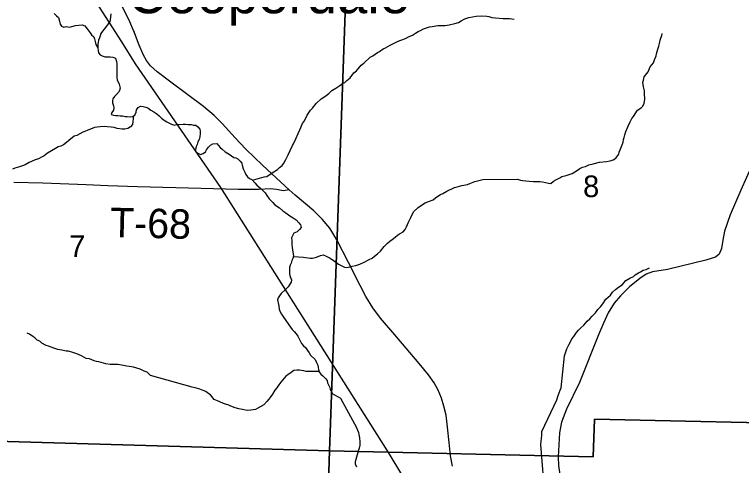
# Model space of a CAD drawing. Extents: x 0 to 34, y 0 to 22.
# Drawn here: x 3.454 to 4.859, y 19.347 to 20.219 of the extents above; entities that cross this region are included whole.
import ezdxf

# ---------------------------------------------------------------- set-up
doc = ezdxf.new("R2010")
doc.units = 0
for name, color, linetype in [('GM_X_Corporation', 7, 'Continuous'), ('GM_X_Minor_River', 7, 'Continuous'), ('GM_X_Rail_Line', 7, 'Continuous'), ('GM_X_Section_Text', 7, 'Continuous'), ('GM_X_State_Route', 7, 'Continuous'), ('GM_X_Township_Road', 7, 'Continuous'), ('GM_X_Township_Road_Text', 7, 'Continuous'), ('GM_X_Unincorporated_Text', 7, 'Continuous')]:
    doc.layers.add(name, color=color, linetype=linetype)

msp = doc.modelspace()

# ---------------------------------------------------------------- linework, layer by layer
at = {"layer": 'GM_X_Corporation'}
for points in [[(4.0987, 20.3855), (4.6031, 20.3739), (4.6046, 20.4596), (5.0677, 20.4508), (5.0447, 19.4257), (4.5747, 19.4359), (4.5724, 19.3635), (4.0627, 19.3751)], [(3.1077, 20.4159), (4.0987, 20.3855), (4.0627, 19.3751), (3.063, 19.4039)], [(5.0447, 19.4257), (5.0167, 18.3983), (4.5438, 18.4054), (4.5458, 18.4688), (4.5582, 18.8561), (4.2447, 18.8641), (4.0466, 18.8695), (4.0627, 19.3751), (4.5724, 19.3635), (4.5747, 19.4359)], [(3.063, 19.4039), (4.0627, 19.3751), (4.0466, 18.8695), (3.9533, 18.8722), (3.6794, 18.8799), (3.3857, 18.8878), (3.0828, 18.8971), (3.0465, 18.8987)]]:
    msp.add_lwpolyline(points, close=True, dxfattribs=at)
at = {"layer": 'GM_X_Minor_River'}
for points in [[(3.5308, 20.221), (3.5353, 20.2164), (3.5391, 20.2134), (3.541, 20.2058), (3.5422, 20.2005), (3.5445, 20.1967), (3.549, 20.1944), (3.5539, 20.1956), (3.5604, 20.1948), (3.5649, 20.1956), (3.5717, 20.1975), (3.5846, 20.1987), (3.5896, 20.1968), (3.596, 20.1885), (3.5998, 20.1835), (3.6029, 20.1797), (3.607, 20.176), (3.6082, 20.1718), (3.6097, 20.1665), (3.6113, 20.1608), (3.615, 20.1546)], [(3.6399, 20.2204), (3.6388, 20.209), (3.638, 20.2052), (3.635, 20.201), (3.632, 20.1965), (3.6271, 20.1904), (3.6241, 20.1866), (3.621, 20.182), (3.6195, 20.1775), (3.618, 20.1737), (3.6165, 20.1691), (3.6154, 20.1653), (3.6147, 20.1608), (3.6151, 20.1532), (3.6155, 20.1494), (3.6162, 20.1449), (3.6193, 20.1411), (3.6234, 20.1388), (3.6291, 20.1373), (3.639, 20.1373), (3.6439, 20.1362), (3.6488, 20.1347), (3.6511, 20.1278), (3.6515, 20.124), (3.6516, 20.0967), (3.6524, 20.0926), (3.6562, 20.0842), (3.6581, 20.0763), (3.6559, 20.0698), (3.6513, 20.0641), (3.6472, 20.0603), (3.6441, 20.0561), (3.643, 20.0523), (3.643, 20.0481), (3.6449, 20.0421), (3.6461, 20.0383), (3.6453, 20.0341), (3.6419, 20.0296), (3.6408, 20.0258), (3.645, 20.0242), (3.6488, 20.0235), (3.6533, 20.0235), (3.6583, 20.0231), (3.6624, 20.0228), (3.6677, 20.022), (3.6719, 20.0216), (3.6783, 20.0213), (3.6829, 20.022), (3.6874, 20.0258), (3.6889, 20.03), (3.6897, 20.0346), (3.6927, 20.0391), (3.6972, 20.0414), (3.7025, 20.041), (3.7078, 20.0395), (3.7116, 20.0384), (3.7177, 20.0342), (3.7234, 20.0305), (3.7291, 20.0271), (3.7333, 20.0229), (3.7378, 20.0187)], [(3.9139, 19.8983), (3.9363, 19.9053), (3.9416, 19.9056), (3.9541, 19.914), (3.9624, 19.919), (3.9662, 19.9231), (3.9715, 19.9269), (3.9742, 19.9315), (3.9783, 19.9387), (3.9828, 19.9475), (3.987, 19.9558), (3.9911, 19.9653), (3.9934, 19.9691), (3.9975, 19.9786), (4.002, 19.9885), (4.0054, 19.9961), (4.0107, 20.0082), (4.0141, 20.0131), (4.0197, 20.0245), (4.0258, 20.0337), (4.0299, 20.0375), (4.0371, 20.047), (4.0465, 20.0561), (4.0537, 20.0603), (4.0617, 20.0663), (4.067, 20.0717), (4.0749, 20.0762), (4.0825, 20.0816), (4.0881, 20.0854), (4.0923, 20.0873), (4.0964, 20.0911), (4.1025, 20.0964), (4.11, 20.1063), (4.115, 20.1101), (4.1236, 20.1207), (4.1289, 20.1249), (4.1414, 20.1367), (4.1463, 20.1393), (4.1554, 20.1454), (4.1596, 20.1477), (4.1667, 20.1523), (4.1709, 20.1542), (4.18, 20.1595), (4.1849, 20.1622), (4.1955, 20.1675), (4.2008, 20.1694), (4.2095, 20.1725), (4.2152, 20.1759), (4.2231, 20.1789), (4.2288, 20.1827), (4.2341, 20.1862), (4.2383, 20.1881), (4.2443, 20.1911), (4.2557, 20.1953), (4.2613, 20.1961), (4.2719, 20.1976), (4.2795, 20.198), (4.2863, 20.198), (4.2939, 20.1988), (4.3049, 20.2015), (4.3121, 20.2034), (4.317, 20.2068), (4.3242, 20.2106), (4.3321, 20.2133), (4.3465, 20.216), (4.3568, 20.2164), (4.3666, 20.2156), (4.3704, 20.2152), (4.3765, 20.2134), (4.3833, 20.2126), (4.3985, 20.2111), (4.4106, 20.2111), (4.4151, 20.2104), (4.4197, 20.21)], [(4.6721, 20.0546), (4.6717, 20.0667), (4.6713, 20.0716), (4.6694, 20.0792), (4.6686, 20.0876), (4.6694, 20.0921), (4.6708, 20.0986), (4.6784, 20.1081), (4.6825, 20.1176), (4.689, 20.1255), (4.6908, 20.1316), (4.6938, 20.1388), (4.6946, 20.143), (4.6976, 20.1517), (4.6991, 20.1578), (4.7006, 20.1627), (4.7017, 20.1692), (4.7028, 20.173), (4.7051, 20.1783), (4.7058, 20.1821)], [(3.9932, 19.7511), (4.0122, 19.7495), (4.016, 19.7491), (4.0217, 19.7483), (4.0258, 19.7476), (4.03, 19.7476), (4.0376, 19.7499), (4.0455, 19.7529), (4.0505, 19.7541), (4.0565, 19.7518), (4.0637, 19.7477), (4.0725, 19.742), (4.0804, 19.7359), (4.0918, 19.7303), (4.0956, 19.7295), (4.1021, 19.731), (4.1066, 19.7322), (4.1138, 19.7337), (4.1214, 19.736), (4.1297, 19.7398), (4.1395, 19.7451), (4.1452, 19.7478), (4.1494, 19.7512), (4.1554, 19.7558), (4.1611, 19.7615), (4.1686, 19.7702), (4.175, 19.7767), (4.1792, 19.7805), (4.1837, 19.7839), (4.1898, 19.7885), (4.1939, 19.7923), (4.1981, 19.7946), (4.2053, 19.7988), (4.2087, 19.8029), (4.2113, 19.8082), (4.2151, 19.8174), (4.2196, 19.8265), (4.2253, 19.8371), (4.234, 19.8458), (4.2408, 19.8504), (4.2476, 19.8546), (4.2563, 19.8576), (4.2631, 19.8607), (4.268, 19.8649), (4.2771, 19.871), (4.2816, 19.8729), (4.2896, 19.8774), (4.3043, 19.8843), (4.3096, 19.8858), (4.3187, 19.8881), (4.3293, 19.89), (4.3338, 19.8923), (4.3437, 19.8957), (4.349, 19.8973), (4.3588, 19.8999), (4.4263, 19.9004), (4.432, 19.8986), (4.4358, 19.8982), (4.4422, 19.8971), (4.4483, 19.8967), (4.457, 19.8959), (4.4691, 19.896), (4.4744, 19.8956), (4.4801, 19.8937), (4.4858, 19.8926), (4.4903, 19.8922), (4.4956, 19.8968), (4.5013, 19.8998), (4.5077, 19.9029), (4.5119, 19.9055), (4.5202, 19.9078), (4.5316, 19.9113), (4.5422, 19.9181), (4.5467, 19.9212), (4.5516, 19.9234), (4.5573, 19.925), (4.5641, 19.9284), (4.5721, 19.9303), (4.5846, 19.9334), (4.5982, 19.9345), (4.605, 19.9357), (4.6107, 19.9376), (4.616, 19.9414), (4.622, 19.949), (4.6224, 19.9528), (4.6247, 19.957), (4.6284, 19.9672), (4.6303, 19.9721), (4.631, 19.9771), (4.6322, 19.9809), (4.6337, 19.9862), (4.6355, 19.9926), (4.6397, 20.0029), (4.6438, 20.0112), (4.6468, 20.0181), (4.6502, 20.0219), (4.6578, 20.0337), (4.665, 20.0382), (4.6684, 20.042), (4.671, 20.0477), (4.6721, 20.0546)], [(3.684, 20.023), (3.6822, 20.0065), (3.678, 20.0015), (3.6731, 19.9985), (3.6674, 19.9973), (3.6617, 19.997), (3.6523, 19.9988), (3.6462, 20.0003), (3.6405, 20.0011), (3.6337, 20.0018), (3.6284, 20.0022), (3.6193, 20.0014), (3.6136, 20.001), (3.6087, 20.0003), (3.6038, 19.9984), (3.5958, 19.9953), (3.5901, 19.9927), (3.586, 19.9915), (3.5799, 19.9881), (3.5746, 19.9847), (3.5693, 19.9835), (3.5587, 19.9751), (3.5546, 19.9717), (3.5485, 19.9672), (3.5432, 19.9641), (3.5383, 19.963), (3.533, 19.9599), (3.5179, 19.9508), (3.5115, 19.9455), (3.5073, 19.9436), (3.5005, 19.9401), (3.4937, 19.9378), (3.4865, 19.9344), (3.4823, 19.9325), (3.4748, 19.9283), (3.4695, 19.9264), (3.4638, 19.9241), (3.4547, 19.9215), (3.4498, 19.9196)], [(3.7378, 20.0187), (3.7432, 20.0149), (3.7481, 20.0115), (3.7534, 20.0085), (3.7576, 20.0066), (3.7633, 20.0051), (3.7674, 20.0059), (3.7724, 20.0063), (3.7796, 20.007), (3.7841, 20.0067), (3.7894, 20.0063), (3.7955, 20.0059), (3.8, 20.0052), (3.8046, 20.0048), (3.8084, 20.0014), (3.8118, 19.9972), (3.8126, 19.9931), (3.8126, 19.9889), (3.8118, 19.9821), (3.8107, 19.9771), (3.8081, 19.9726), (3.807, 19.9676), (3.8051, 19.9635), (3.8036, 19.9581), (3.804, 19.954), (3.8093, 19.9498), (3.8131, 19.9483), (3.8184, 19.9498), (3.8229, 19.9536), (3.8252, 19.9574), (3.8289, 19.9624), (3.8327, 19.9662), (3.8369, 19.9688), (3.8448, 19.9692), (3.8513, 19.9616), (3.8551, 19.9582), (3.8612, 19.9533), (3.8688, 19.9488), (3.8779, 19.9427), (3.8817, 19.9416), (3.8858, 19.9397), (3.89, 19.9355), (3.8931, 19.9314), (3.8942, 19.9276), (3.8958, 19.9207), (3.8988, 19.9139), (3.9007, 19.9094), (3.9041, 19.9052), (3.9079, 19.9018), (3.9125, 19.8999), (3.9186, 19.8931), (3.9224, 19.8889), (3.93, 19.8821), (3.9383, 19.8738), (3.9414, 19.8688), (3.9459, 19.8624), (3.9532, 19.8552), (3.9573, 19.8507), (3.9661, 19.845), (3.9722, 19.8389), (3.9786, 19.8351), (3.9862, 19.8298), (3.9927, 19.8257), (3.998, 19.8219), (4.0033, 19.8162), (4.0067, 19.8121), (4.0079, 19.8071), (4.0045, 19.8029), (3.9999, 19.7984), (3.9935, 19.7957), (3.9894, 19.787), (3.9897, 19.7817), (3.9901, 19.7745), (3.9905, 19.768), (3.9909, 19.7638), (3.9932, 19.7513), (3.9921, 19.7468), (3.9902, 19.743), (3.9884, 19.738), (3.9865, 19.7339), (3.9854, 19.7297), (3.9854, 19.7175), (3.9858, 19.7138), (3.9873, 19.71), (3.9892, 19.7058), (3.9889, 19.7012), (3.9862, 19.6971), (3.9828, 19.6925), (3.9775, 19.6872), (3.9692, 19.6792), (3.9662, 19.675), (3.9632, 19.6712), (3.9624, 19.667), (3.964, 19.6583), (3.9647, 19.6545), (3.9655, 19.6492), (3.9667, 19.6451), (3.9701, 19.6394), (3.9739, 19.6333), (3.9773, 19.6288), (3.9838, 19.6189)], [(4.4796, 19.2826), (4.471, 19.3869), (4.4717, 19.3937), (4.4725, 19.3986), (4.4728, 19.4051), (4.4732, 19.4123), (4.5022, 19.4734), (4.5048, 19.4821), (4.5086, 19.4924), (4.5104, 19.4966), (4.5167, 19.5584), (4.519, 19.5645), (4.5216, 19.5721), (4.5239, 19.5774), (4.5261, 19.5816), (4.5284, 19.5861), (4.5314, 19.5914), (4.5348, 19.5964), (4.5374, 19.6002), (4.5404, 19.604), (4.5438, 19.6082), (4.5488, 19.6127), (4.5544, 19.618), (4.5605, 19.6256), (4.5658, 19.6302), (4.5703, 19.6355), (4.5771, 19.642), (4.5816, 19.6484), (4.5865, 19.6538), (4.5911, 19.6595), (4.5971, 19.6682), (4.6058, 19.6758), (4.6099, 19.6819), (4.6156, 19.6872), (4.6213, 19.6918), (4.6281, 19.6963), (4.6356, 19.7047), (4.6432, 19.7089), (4.65, 19.7119), (4.6538, 19.7157), (4.6598, 19.7195), (4.664, 19.7214), (4.6689, 19.7245), (4.675, 19.726), (4.6814, 19.7287)], [(3.9838, 19.6189), (3.9906, 19.6098), (3.9941, 19.6056), (3.9982, 19.6015), (4.0013, 19.5966), (4.004, 19.5916), (4.0059, 19.5878), (4.0089, 19.5829), (4.0123, 19.578), (4.0165, 19.5746), (4.0203, 19.5689), (4.0237, 19.5643), (4.026, 19.5602), (4.0348, 19.5518), (4.0378, 19.5458), (4.0401, 19.5409), (4.0405, 19.5363), (4.0416, 19.5321), (4.0428, 19.5276), (4.0458, 19.523), (4.0496, 19.52), (4.055, 19.5151), (4.058, 19.5109), (4.0591, 19.5067), (4.0611, 19.5014), (4.0633, 19.4973), (4.0641, 19.4935), (4.0664, 19.4897), (4.0679, 19.4859), (4.0725, 19.4833), (4.0797, 19.4795), (4.0839, 19.4768), (4.1151, 19.4204), (4.1166, 19.4151), (4.1185, 19.4105), (4.1197, 19.4063), (4.1208, 19.4003), (4.1212, 19.3923), (4.1213, 19.3858), (4.1198, 19.3798), (4.1179, 19.3741), (4.116, 19.3673), (4.1149, 19.3627), (4.1134, 19.3585), (4.1123, 19.3536), (4.1123, 19.3498), (4.1146, 19.3441)], [(4.0425, 19.5287), (4.0178, 19.5287), (4.0128, 19.5298), (4.0083, 19.5302), (4.0045, 19.5313), (3.9996, 19.5309), (3.9939, 19.5302), (3.9886, 19.5263), (3.9822, 19.5222), (3.978, 19.5191), (3.9686, 19.5077), (3.9648, 19.5024), (3.9607, 19.4967), (3.9569, 19.4921), (3.9524, 19.4846), (3.949, 19.48), (3.9456, 19.4747), (3.9418, 19.4705), (3.9357, 19.464), (3.9297, 19.4606), (3.9244, 19.4576), (3.9199, 19.4549), (3.9108, 19.4534), (3.9047, 19.453), (3.9005, 19.4533), (3.8945, 19.4549), (3.8876, 19.456), (3.8801, 19.4579), (3.8721, 19.4616), (3.8679, 19.4632), (3.8619, 19.465), (3.8581, 19.4662), (3.8505, 19.4696), (3.8463, 19.4715), (3.8399, 19.4745), (3.8326, 19.4832), (3.8273, 19.4866), (3.8235, 19.4896), (3.8186, 19.4919), (3.8118, 19.4942), (3.803, 19.4968), (3.797, 19.4983), (3.717, 19.5205), (3.7105, 19.527), (3.7044, 19.5292), (3.7006, 19.5308), (3.6965, 19.533), (3.6904, 19.5349), (3.6839, 19.5368), (3.6798, 19.5372), (3.6707, 19.539), (3.6646, 19.5398), (3.6536, 19.5417), (3.6487, 19.5417), (3.6388, 19.542), (3.6301, 19.5431), (3.6168, 19.5469), (3.6123, 19.5477), (3.6081, 19.5488), (3.599, 19.5526), (3.5926, 19.5537), (3.5835, 19.5586), (3.5744, 19.5628), (3.5668, 19.5654), (3.558, 19.5677), (3.5535, 19.568), (3.5455, 19.5695), (3.5417, 19.5703), (3.5376, 19.571), (3.53, 19.5737), (3.5198, 19.5771), (3.5148, 19.579), (3.5069, 19.5831), (3.5027, 19.5869), (3.4977, 19.5892), (3.4932, 19.5933), (3.489, 19.596), (3.4829, 19.6005), (3.4784, 19.6024)]]:
    msp.add_lwpolyline(points, dxfattribs=at)
at = {"layer": 'GM_X_Rail_Line'}
msp.add_lwpolyline([(4.8515, 18.4096), (4.468, 18.9077), (4.382, 19.0334), (4.1748, 19.3749), (3.8527, 19.8843), (3.6877, 20.1234), (3.6615, 20.1661), (3.5505, 20.339), (3.4927, 20.4317), (3.4483, 20.5097), (3.4202, 20.6049), (3.4057, 20.6941), (3.4068, 20.7593), (3.4191, 20.8537), (3.4357, 20.9)], dxfattribs=at)
at = {"layer": 'GM_X_State_Route'}
msp.add_line((3.6855, 20.1847), (3.684, 20.1883), dxfattribs=at)
for points in [[(3.684, 20.1883), (3.6767, 20.2051), (3.6628, 20.2338), (3.6528, 20.2558), (3.6408, 20.2813), (3.6313, 20.3019), (3.6265, 20.3119)], [(4.3002, 19.3455), (4.2967, 19.3652), (4.294, 19.3909), (4.2909, 19.4205), (4.2879, 19.4441), (4.284, 19.4612), (4.2789, 19.4767), (4.2729, 19.4922), (4.265, 19.5066), (4.2542, 19.5219), (4.2361, 19.5441), (4.1928, 19.595), (4.1613, 19.6318), (4.1465, 19.6515), (4.1331, 19.6735), (4.1218, 19.6948), (4.0993, 19.7394), (4.0766, 19.7834), (4.0632, 19.8059), (4.0488, 19.8232), (4.0324, 19.8392), (3.9963, 19.8697), (3.985, 19.8797), (3.9685, 19.8945), (3.9329, 19.9278), (3.9007, 19.9584), (3.8806, 19.9802), (3.8553, 20.0084), (3.8398, 20.0239), (3.8192, 20.0408), (3.7563, 20.0878), (3.7297, 20.1079), (3.7167, 20.12), (3.7091, 20.1297), (3.7033, 20.1403), (3.6947, 20.1598), (3.6859, 20.1838), (3.6855, 20.1847)]]:
    msp.add_lwpolyline(points, dxfattribs=at)
at = {"layer": 'GM_X_Township_Road'}
for points in [[(4.8795, 19.9279), (4.8575, 19.8795), (4.8374, 19.8317), (4.8262, 19.7998), (4.8228, 19.7823), (4.8204, 19.7663), (4.8159, 19.7555), (4.8087, 19.7493), (4.79, 19.7436), (4.7158, 19.7259), (4.6871, 19.7211), (4.6749, 19.717), (4.6624, 19.7086), (4.6426, 19.6919), (4.6249, 19.6749), (4.6131, 19.6605), (4.6016, 19.6419), (4.5926, 19.6222), (4.5827, 19.5993), (4.5456, 19.5069), (4.5205, 19.4556), (4.5114, 19.4307), (4.5083, 19.4171), (4.5071, 19.4097), (4.5047, 19.3635), (4.5052, 19.3467), (4.5078, 19.329)], [(3.9166, 19.8803), (3.9118, 19.8802), (3.8859, 19.8804), (3.8146, 19.8825), (3.6916, 19.8854), (3.6343, 19.8876), (3.5926, 19.8897), (3.5086, 19.8926), (3.4525, 19.8942)], [(3.985, 19.8797), (3.9734, 19.8781), (3.9604, 19.8804), (3.9484, 19.8818), (3.9262, 19.8806), (3.9166, 19.8803)]]:
    msp.add_lwpolyline(points, dxfattribs=at)

# ---------------------------------------------------------------- texts
at = {"layer": 'GM_X_Section_Text'}
for s, p in [('8', (4.5529, 19.8657)), ('7', (3.5596, 19.75))]:
    msp.add_text(s, height=0.0419, rotation=0, dxfattribs=at).set_placement(p)
at = {"layer": 'GM_X_Township_Road_Text'}
msp.add_text('T-68', height=0.05682, rotation=358.5849, dxfattribs=at).set_placement((3.6381, 19.7887))
at = {"layer": 'GM_X_Unincorporated_Text'}
msp.add_text('Cooperdale', height=0.07898, rotation=0, dxfattribs=at).set_placement((3.6721, 20.2214))

doc.saveas('drawing.dxf')
